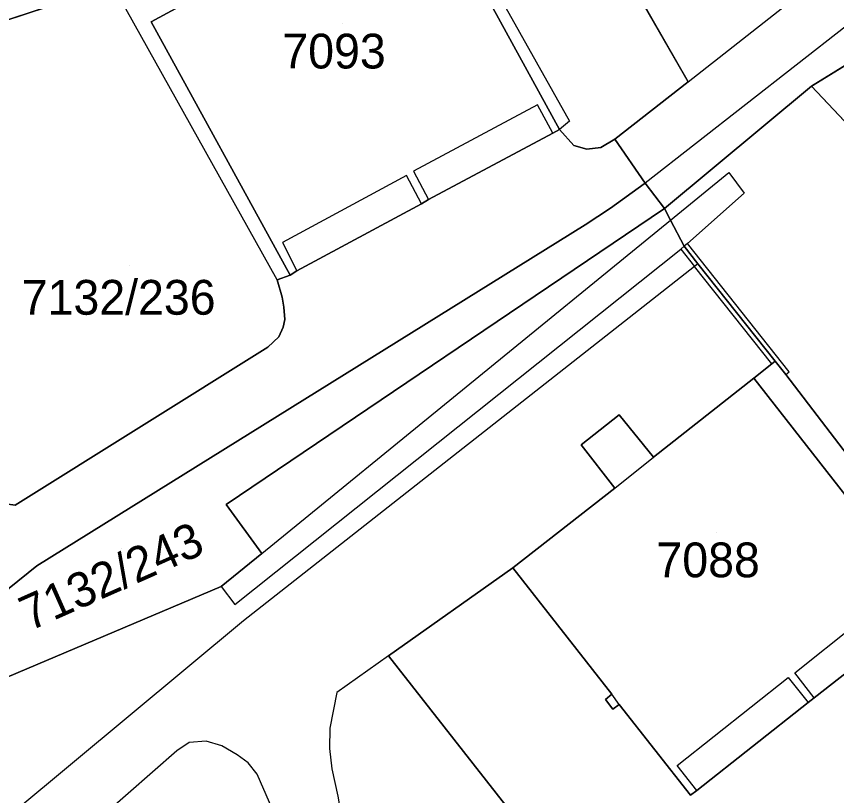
# Model space of a CAD drawing. Extents: x -266199 to -261993, y -1239047 to -1235108.
# Drawn here: x -263484.44 to -263437.24, y -1236803.6 to -1236758.79 of the extents above; entities that cross this region are included whole.
import ezdxf

# ---------------------------------------------------------------- set-up
doc = ezdxf.new("R2010")
doc.units = 0
for name, color, linetype in [('body_kn', 7, 'Continuous'), ('kladpar_druhypozemkov', 7, 'Continuous'), ('kladpar_hranice', 7, 'Continuous'), ('kladpar_parcelnecisla', 7, 'Continuous'), ('kladpar_plochy', 7, 'Continuous'), ('zappar_hrandruhpozemk', 7, 'Continuous')]:
    doc.layers.add(name, color=color, linetype=linetype)

msp = doc.modelspace()

# ---------------------------------------------------------------- linework, layer by layer
at = {"layer": 'body_kn'}
for p, q in [((-263476.68, -1236759.11), (-263476.68, -1236759.11)), ((-263476.68, -1236759.11), (-263476.68, -1236759.11)), ((-263445.79, -1236762.55), (-263445.79, -1236762.55)), ((-263445.79, -1236762.55), (-263445.79, -1236762.55)), ((-263438.69, -1236762.81), (-263438.69, -1236762.81)), ((-263438.69, -1236762.81), (-263438.69, -1236762.81)), ((-263454.45, -1236763.88), (-263454.45, -1236763.88)), ((-263452.62, -1236764.82), (-263452.62, -1236764.82)), ((-263453.18, -1236765.29), (-263453.18, -1236765.29)), ((-263453.18, -1236765.29), (-263453.18, -1236765.29)), ((-263453.58, -1236765.5), (-263453.58, -1236765.5)), ((-263453.58, -1236765.5), (-263453.58, -1236765.5)), ((-263450.01, -1236765.85), (-263450.01, -1236765.85)), ((-263450.01, -1236765.85), (-263450.01, -1236765.85)), ((-263452.36, -1236766.22), (-263452.36, -1236766.22)), ((-263452.36, -1236766.22), (-263452.36, -1236766.22)), ((-263451.61, -1236766.43), (-263451.61, -1236766.43)), ((-263451.61, -1236766.43), (-263451.61, -1236766.43)), ((-263450.8, -1236766.33), (-263450.8, -1236766.33)), ((-263450.8, -1236766.33), (-263450.8, -1236766.33)), ((-263461.59, -1236767.7), (-263461.59, -1236767.7)), ((-263443.45, -1236767.78), (-263443.45, -1236767.78)), ((-263462, -1236767.95), (-263462, -1236767.95)), ((-263448.32, -1236768.42), (-263448.32, -1236768.42)), ((-263448.26, -1236768.38), (-263448.26, -1236768.38)), ((-263448.26, -1236768.38), (-263448.26, -1236768.38)), ((-263442.57, -1236768.96), (-263442.57, -1236768.96)), ((-263461.13, -1236769.57), (-263461.13, -1236769.57)), ((-263460.73, -1236769.32), (-263460.73, -1236769.32)), ((-263450.25, -1236769.83), (-263450.25, -1236769.83)), ((-263447.15, -1236769.85), (-263447.15, -1236769.85)), ((-263447.15, -1236769.85), (-263447.15, -1236769.85)), ((-263446.8, -1236770.51), (-263446.8, -1236770.51)), ((-263446.8, -1236770.51), (-263446.8, -1236770.51)), ((-263451.71, -1236770.79), (-263451.71, -1236770.79)), ((-263469.13, -1236771.79), (-263469.13, -1236771.79)), ((-263446.01, -1236772.01), (-263446.01, -1236772.01)), ((-263446.01, -1236772.01), (-263446.01, -1236772.01)), ((-263445.83, -1236771.85), (-263445.83, -1236771.85)), ((-263445.83, -1236771.85), (-263445.83, -1236771.85)), ((-263446.2, -1236772.18), (-263446.2, -1236772.18)), ((-263445.22, -1236773.02), (-263445.22, -1236773.02)), ((-263445.22, -1236773.02), (-263445.22, -1236773.02)), ((-263468.3, -1236773.42), (-263468.3, -1236773.42)), ((-263468.3, -1236773.42), (-263468.3, -1236773.42)), ((-263445.41, -1236773.17), (-263445.41, -1236773.17)), ((-263469.43, -1236773.94), (-263469.43, -1236773.94)), ((-263469.43, -1236773.94), (-263469.43, -1236773.94)), ((-263468.69, -1236773.67), (-263468.69, -1236773.67)), ((-263468.69, -1236773.67), (-263468.69, -1236773.67)), ((-263469.15, -1236774.95), (-263469.15, -1236774.95)), ((-263469.06, -1236775.51), (-263469.06, -1236775.51)), ((-263469, -1236776.23), (-263469, -1236776.23)), ((-263469.09, -1236776.66), (-263469.09, -1236776.66)), ((-263469.33, -1236777.23), (-263469.33, -1236777.23)), ((-263469.98, -1236777.82), (-263469.98, -1236777.82)), ((-263440.77, -1236778.63), (-263440.77, -1236778.63)), ((-263440.96, -1236778.77), (-263440.96, -1236778.77)), ((-263440.96, -1236778.77), (-263440.96, -1236778.77)), ((-263442, -1236779.6), (-263442, -1236779.6)), ((-263442, -1236779.6), (-263442, -1236779.6)), ((-263440.16, -1236779.39), (-263440.16, -1236779.39)), ((-263440.16, -1236779.39), (-263440.16, -1236779.39)), ((-263439.97, -1236779.24), (-263439.97, -1236779.24)), ((-263449.75, -1236781.71), (-263449.75, -1236781.71)), ((-263451.95, -1236783.43), (-263451.95, -1236783.43)), ((-263447.78, -1236784.15), (-263447.78, -1236784.15)), ((-263450, -1236785.92), (-263450, -1236785.92)), ((-263450, -1236785.92), (-263450, -1236785.92)), ((-263472.37, -1236786.87), (-263472.37, -1236786.87)), ((-263470.32, -1236789.68), (-263470.32, -1236789.68)), ((-263470.32, -1236789.68), (-263470.32, -1236789.68)), ((-263483.27, -1236790.4), (-263483.27, -1236790.4)), ((-263455.88, -1236790.5), (-263455.88, -1236790.5)), ((-263455.88, -1236790.5), (-263455.88, -1236790.5)), ((-263472.66, -1236791.59), (-263472.66, -1236791.59)), ((-263472.66, -1236791.59), (-263472.66, -1236791.59)), ((-263471.88, -1236792.61), (-263471.88, -1236792.61)), ((-263471.38, -1236793.55), (-263471.38, -1236793.55)), ((-263463.03, -1236795.57), (-263463.03, -1236795.57)), ((-263463.03, -1236795.57), (-263463.03, -1236795.57)), ((-263439.65, -1236796.54), (-263439.65, -1236796.54)), ((-263440.02, -1236796.81), (-263440.02, -1236796.81)), ((-263466.01, -1236797.68), (-263466.01, -1236797.68)), ((-263450.18, -1236797.77), (-263450.18, -1236797.77)), ((-263438.53, -1236797.98), (-263438.53, -1236797.98)), ((-263438.53, -1236797.98), (-263438.53, -1236797.98)), ((-263450.55, -1236798.07), (-263450.55, -1236798.07)), ((-263449.75, -1236798.36), (-263449.75, -1236798.36)), ((-263449.75, -1236798.36), (-263449.75, -1236798.36)), ((-263438.87, -1236798.25), (-263438.87, -1236798.25)), ((-263450.12, -1236798.64), (-263450.12, -1236798.64)), ((-263466.41, -1236799.72), (-263466.41, -1236799.72)), ((-263474.49, -1236800.55), (-263474.49, -1236800.55)), ((-263473.52, -1236800.48), (-263473.52, -1236800.48)), ((-263472.62, -1236800.74), (-263472.62, -1236800.74)), ((-263466.42, -1236800.89), (-263466.42, -1236800.89)), ((-263475.21, -1236801.03), (-263475.21, -1236801.03)), ((-263471.73, -1236801.27), (-263471.73, -1236801.27)), ((-263471.1, -1236801.73), (-263471.1, -1236801.73)), ((-263466.28, -1236802.06), (-263466.28, -1236802.06)), ((-263446.42, -1236801.88), (-263446.42, -1236801.88)), ((-263470.58, -1236802.37), (-263470.58, -1236802.37)), ((-263445.64, -1236803.58), (-263445.64, -1236803.58)), ((-263445.28, -1236803.32), (-263445.28, -1236803.32)), ((-263445.28, -1236803.32), (-263445.28, -1236803.32))]:
    msp.add_line(p, q, dxfattribs=at)
at = {"layer": 'kladpar_druhypozemkov'}
for p, q in [((-263465.65, -1236759.19), (-263465.65, -1236759.19)), ((-263477.93, -1236773.11), (-263477.93, -1236773.11)), ((-263444.17, -1236788.45), (-263444.17, -1236788.45)), ((-263478.41, -1236789.37), (-263478.41, -1236789.37))]:
    msp.add_line(p, q, dxfattribs=at)
at = {"layer": 'kladpar_hranice'}
for p, q in [((-263476.68, -1236759.11), (-263468.69, -1236773.67)), ((-263423.85, -1236778.52), (-263438.69, -1236762.81)), ((-263450.01, -1236765.85), (-263448.26, -1236768.38)), ((-263448.26, -1236768.38), (-263447.15, -1236769.85)), ((-263468.3, -1236773.42), (-263461.13, -1236769.57)), ((-263461.13, -1236769.57), (-263468.3, -1236773.42)), ((-263468.69, -1236773.67), (-263468.3, -1236773.42)), ((-263431.75, -1236792.71), (-263442, -1236779.6))]:
    msp.add_line(p, q, dxfattribs=at)
for points in [[(-263459.75, -1236738.23), (-263456.07, -1236735.87), (-263451.78, -1236733.04), (-263447.56, -1236730.25), (-263442.94, -1236727.21), (-263441.57, -1236726.41), (-263434.81, -1236722.46), (-263419.48, -1236713.17), (-263417.52, -1236712.58), (-263414.49, -1236716.73), (-263421.98, -1236747.94), (-263423.28, -1236753.37), (-263423.57, -1236754.56), (-263424.78, -1236754.23), (-263438.69, -1236762.81), (-263447.15, -1236769.85)], [(-263447.15, -1236769.85), (-263448.26, -1236768.38), (-263450.01, -1236765.85), (-263445.79, -1236762.55), (-263456.84, -1236743.3), (-263457.56, -1236742.05), (-263459.75, -1236738.23), (-263440.77, -1236735.8)], [(-263456.84, -1236743.3), (-263469.47, -1236751.42), (-263471.9, -1236753), (-263477.97, -1236756.68), (-263478.91, -1236756.99), (-263485.16, -1236759.07), (-263485.61, -1236767.04), (-263485.52, -1236777.11), (-263486.38, -1236786.37), (-263485.65, -1236786.75), (-263484.51, -1236786.91), (-263469.98, -1236777.82), (-263469.33, -1236777.23), (-263469.09, -1236776.66), (-263469, -1236776.23), (-263469.06, -1236775.51), (-263469.15, -1236774.95), (-263469.43, -1236773.94), (-263468.69, -1236773.67)], [(-263485.16, -1236759.07), (-263478.91, -1236756.99), (-263477.97, -1236756.68), (-263471.9, -1236753), (-263469.47, -1236751.42), (-263456.84, -1236743.3)], [(-263456.84, -1236743.3), (-263445.79, -1236762.55), (-263450.01, -1236765.85)], [(-263450.01, -1236765.85), (-263450.8, -1236766.33), (-263451.61, -1236766.43), (-263452.36, -1236766.22), (-263453.18, -1236765.29), (-263461.19, -1236750.7), (-263467.91, -1236754.35), (-263470.41, -1236755.7), (-263476.68, -1236759.11)], [(-263476.68, -1236759.11), (-263470.41, -1236755.7), (-263467.91, -1236754.35), (-263461.19, -1236750.7), (-263453.18, -1236765.29)], [(-263438.69, -1236762.81), (-263424.78, -1236754.23), (-263423.57, -1236754.56), (-263412.71, -1236757.23)], [(-263468.69, -1236773.67), (-263469.43, -1236773.94), (-263469.15, -1236774.95), (-263469.06, -1236775.51), (-263469, -1236776.23), (-263469.09, -1236776.66), (-263469.33, -1236777.23), (-263469.98, -1236777.82), (-263484.51, -1236786.91), (-263485.65, -1236786.75), (-263486.38, -1236786.37), (-263485.52, -1236777.11), (-263485.61, -1236767.04), (-263485.16, -1236759.07)], [(-263468.3, -1236773.42), (-263468.69, -1236773.67), (-263476.68, -1236759.11)], [(-263428.4, -1236794.76), (-263440.16, -1236779.39), (-263440.77, -1236778.63), (-263445.22, -1236773.02), (-263446.01, -1236772.01), (-263446.8, -1236770.51), (-263447.15, -1236769.85), (-263438.69, -1236762.81), (-263423.85, -1236778.52), (-263428.4, -1236794.76)], [(-263461.13, -1236769.57), (-263460.73, -1236769.32), (-263453.58, -1236765.5), (-263453.18, -1236765.29)], [(-263453.18, -1236765.29), (-263453.58, -1236765.5), (-263460.73, -1236769.32), (-263461.13, -1236769.57)], [(-263453.18, -1236765.29), (-263452.36, -1236766.22), (-263451.61, -1236766.43), (-263450.8, -1236766.33), (-263450.01, -1236765.85)], [(-263448.26, -1236768.38), (-263448.32, -1236768.42), (-263450.25, -1236769.83), (-263451.71, -1236770.79), (-263483.27, -1236790.4), (-263484.86, -1236791.67), (-263486.11, -1236793.16), (-263487.19, -1236794.74), (-263486.12, -1236797.28), (-263472.66, -1236791.59), (-263470.32, -1236789.68), (-263472.37, -1236786.87), (-263447.15, -1236769.85), (-263446.8, -1236770.51), (-263446.01, -1236772.01), (-263445.22, -1236773.02), (-263440.77, -1236778.63), (-263440.96, -1236778.77)], [(-263472.66, -1236791.59), (-263486.12, -1236797.28), (-263487.19, -1236794.74), (-263486.11, -1236793.16), (-263484.86, -1236791.67), (-263483.27, -1236790.4), (-263451.71, -1236770.79), (-263450.25, -1236769.83), (-263448.32, -1236768.42), (-263448.26, -1236768.38)], [(-263447.15, -1236769.85), (-263472.37, -1236786.87), (-263470.32, -1236789.68), (-263472.66, -1236791.59)], [(-263442, -1236779.6), (-263440.96, -1236778.77), (-263440.77, -1236778.63), (-263440.16, -1236779.39), (-263428.4, -1236794.76), (-263432.89, -1236804.37), (-263434.11, -1236808.49), (-263438.08, -1236827.39), (-263438.8, -1236826.46), (-263463.03, -1236795.57), (-263455.88, -1236790.5), (-263450.18, -1236797.77), (-263450.55, -1236798.07), (-263450.12, -1236798.64), (-263449.75, -1236798.36), (-263445.64, -1236803.58)], [(-263440.96, -1236778.77), (-263442, -1236779.6), (-263447.78, -1236784.15), (-263449.75, -1236781.71), (-263451.95, -1236783.43), (-263450, -1236785.92), (-263455.88, -1236790.5), (-263463.03, -1236795.57), (-263438.8, -1236826.46), (-263438.08, -1236827.39), (-263440.3, -1236837.96)], [(-263455.88, -1236790.5), (-263450, -1236785.92), (-263451.95, -1236783.43), (-263449.75, -1236781.71), (-263447.78, -1236784.15), (-263442, -1236779.6), (-263431.75, -1236792.71)], [(-263445.64, -1236803.58), (-263449.75, -1236798.36), (-263450.12, -1236798.64), (-263450.55, -1236798.07), (-263450.18, -1236797.77), (-263455.88, -1236790.5)], [(-263445.64, -1236803.58), (-263445.28, -1236803.32), (-263438.87, -1236798.25), (-263438.53, -1236797.98), (-263432.1, -1236792.97), (-263431.75, -1236792.71)], [(-263431.75, -1236792.71), (-263432.1, -1236792.97), (-263438.53, -1236797.98), (-263438.87, -1236798.25), (-263445.28, -1236803.32), (-263445.64, -1236803.58)]]:
    msp.add_lwpolyline(points, dxfattribs=at)
at = {"layer": 'kladpar_plochy'}
for p, q in [((-263445.79, -1236762.55), (-263456.84, -1236743.3)), ((-263424.78, -1236754.23), (-263438.69, -1236762.81)), ((-263478.91, -1236756.99), (-263485.16, -1236759.07)), ((-263450.01, -1236765.85), (-263445.79, -1236762.55)), ((-263438.69, -1236762.81), (-263447.15, -1236769.85)), ((-263453.58, -1236765.5), (-263453.18, -1236765.29)), ((-263453.18, -1236765.29), (-263452.36, -1236766.22)), ((-263460.73, -1236769.32), (-263453.58, -1236765.5)), ((-263450.8, -1236766.33), (-263450.01, -1236765.85)), ((-263450.01, -1236765.85), (-263448.26, -1236768.38)), ((-263448.26, -1236768.38), (-263450.01, -1236765.85)), ((-263452.36, -1236766.22), (-263451.61, -1236766.43)), ((-263451.61, -1236766.43), (-263450.8, -1236766.33)), ((-263448.32, -1236768.42), (-263450.25, -1236769.83)), ((-263448.26, -1236768.38), (-263448.32, -1236768.42)), ((-263447.15, -1236769.85), (-263448.26, -1236768.38)), ((-263468.3, -1236773.42), (-263461.13, -1236769.57)), ((-263461.13, -1236769.57), (-263460.73, -1236769.32)), ((-263472.37, -1236786.87), (-263447.15, -1236769.85)), ((-263450.25, -1236769.83), (-263451.71, -1236770.79)), ((-263447.15, -1236769.85), (-263446.8, -1236770.51)), ((-263446.8, -1236770.51), (-263446.01, -1236772.01)), ((-263451.71, -1236770.79), (-263483.27, -1236790.4)), ((-263446.01, -1236772.01), (-263445.22, -1236773.02)), ((-263445.22, -1236773.02), (-263440.77, -1236778.63)), ((-263468.69, -1236773.67), (-263468.3, -1236773.42)), ((-263469.43, -1236773.94), (-263468.69, -1236773.67)), ((-263469.15, -1236774.95), (-263469.43, -1236773.94)), ((-263469.06, -1236775.51), (-263469.15, -1236774.95)), ((-263469, -1236776.23), (-263469.06, -1236775.51)), ((-263469.09, -1236776.66), (-263469, -1236776.23)), ((-263469.33, -1236777.23), (-263469.09, -1236776.66)), ((-263469.98, -1236777.82), (-263469.33, -1236777.23)), ((-263484.51, -1236786.91), (-263469.98, -1236777.82)), ((-263440.77, -1236778.63), (-263440.96, -1236778.77)), ((-263440.96, -1236778.77), (-263442, -1236779.6)), ((-263442, -1236779.6), (-263447.78, -1236784.15)), ((-263449.75, -1236781.71), (-263451.95, -1236783.43)), ((-263447.78, -1236784.15), (-263449.75, -1236781.71)), ((-263451.95, -1236783.43), (-263450, -1236785.92)), ((-263450, -1236785.92), (-263455.88, -1236790.5)), ((-263470.32, -1236789.68), (-263472.37, -1236786.87)), ((-263472.66, -1236791.59), (-263470.32, -1236789.68)), ((-263483.27, -1236790.4), (-263484.86, -1236791.67)), ((-263455.88, -1236790.5), (-263463.03, -1236795.57)), ((-263486.12, -1236797.28), (-263472.66, -1236791.59)), ((-263463.03, -1236795.57), (-263438.8, -1236826.46))]:
    msp.add_line(p, q, dxfattribs=at)
for points in [[(-263456.84, -1236743.3), (-263445.79, -1236762.55), (-263450.01, -1236765.85), (-263450.8, -1236766.33), (-263451.61, -1236766.43), (-263452.36, -1236766.22), (-263453.18, -1236765.29), (-263461.19, -1236750.7)], [(-263470.41, -1236755.7), (-263476.68, -1236759.11), (-263468.69, -1236773.67), (-263469.43, -1236773.94), (-263469.15, -1236774.95), (-263469.06, -1236775.51), (-263469, -1236776.23), (-263469.09, -1236776.66), (-263469.33, -1236777.23), (-263469.98, -1236777.82), (-263484.51, -1236786.91), (-263485.65, -1236786.75), (-263486.38, -1236786.37), (-263485.52, -1236777.11), (-263485.61, -1236767.04), (-263485.16, -1236759.07), (-263478.91, -1236756.99)]]:
    msp.add_lwpolyline(points, dxfattribs=at)
for points in [[(-263476.68, -1236759.11), (-263470.41, -1236755.7), (-263467.91, -1236754.35), (-263461.19, -1236750.7), (-263453.18, -1236765.29), (-263453.58, -1236765.5), (-263460.73, -1236769.32), (-263461.13, -1236769.57), (-263468.3, -1236773.42), (-263468.69, -1236773.67)], [(-263438.69, -1236762.81), (-263424.78, -1236754.23), (-263423.57, -1236754.56), (-263412.71, -1236757.23), (-263423.85, -1236778.52)], [(-263428.4, -1236794.76), (-263440.16, -1236779.39), (-263440.77, -1236778.63), (-263445.22, -1236773.02), (-263446.01, -1236772.01), (-263446.8, -1236770.51), (-263447.15, -1236769.85), (-263438.69, -1236762.81), (-263423.85, -1236778.52)], [(-263472.66, -1236791.59), (-263486.12, -1236797.28), (-263487.19, -1236794.74), (-263486.11, -1236793.16), (-263484.86, -1236791.67), (-263483.27, -1236790.4), (-263451.71, -1236770.79), (-263450.25, -1236769.83), (-263448.32, -1236768.42), (-263448.26, -1236768.38), (-263447.15, -1236769.85), (-263472.37, -1236786.87), (-263470.32, -1236789.68)], [(-263442, -1236779.6), (-263440.96, -1236778.77), (-263440.77, -1236778.63), (-263440.16, -1236779.39), (-263428.4, -1236794.76), (-263432.89, -1236804.37), (-263434.11, -1236808.49), (-263438.08, -1236827.39), (-263438.8, -1236826.46), (-263463.03, -1236795.57), (-263455.88, -1236790.5), (-263450.18, -1236797.77), (-263450.55, -1236798.07), (-263450.12, -1236798.64), (-263449.75, -1236798.36), (-263445.64, -1236803.58), (-263445.28, -1236803.32), (-263438.87, -1236798.25), (-263438.53, -1236797.98), (-263432.1, -1236792.97), (-263431.75, -1236792.71)], [(-263455.88, -1236790.5), (-263450, -1236785.92), (-263451.95, -1236783.43), (-263449.75, -1236781.71), (-263447.78, -1236784.15), (-263442, -1236779.6), (-263431.75, -1236792.71), (-263432.1, -1236792.97), (-263438.53, -1236797.98), (-263438.87, -1236798.25), (-263445.28, -1236803.32), (-263445.64, -1236803.58), (-263449.75, -1236798.36), (-263450.12, -1236798.64), (-263450.55, -1236798.07), (-263450.18, -1236797.77)]]:
    msp.add_lwpolyline(points, close=True, dxfattribs=at)
at = {"layer": 'zappar_hrandruhpozemk'}
for p, q in [((-263469.43, -1236773.94), (-263478.91, -1236756.99)), ((-263445.79, -1236762.55), (-263440.33, -1236758.28)), ((-263436.68, -1236759.34), (-263448.26, -1236768.38)), ((-263454.45, -1236763.88), (-263461.59, -1236767.7)), ((-263453.58, -1236765.5), (-263454.45, -1236763.88)), ((-263452.62, -1236764.82), (-263453.18, -1236765.29)), ((-263452.36, -1236766.22), (-263453.18, -1236765.29)), ((-263450.01, -1236765.85), (-263450.8, -1236766.33)), ((-263451.61, -1236766.43), (-263452.36, -1236766.22)), ((-263450.8, -1236766.33), (-263451.61, -1236766.43)), ((-263461.59, -1236767.7), (-263460.73, -1236769.32)), ((-263462, -1236767.95), (-263469.13, -1236771.79)), ((-263461.13, -1236769.57), (-263462, -1236767.95)), ((-263442.57, -1236768.96), (-263445.83, -1236771.85)), ((-263470.32, -1236789.68), (-263446.8, -1236770.51)), ((-263469.13, -1236771.79), (-263468.3, -1236773.42)), ((-263446.01, -1236772.01), (-263446.2, -1236772.18)), ((-263445.83, -1236771.85), (-263446.01, -1236772.01)), ((-263439.97, -1236779.24), (-263445.83, -1236771.85)), ((-263445.22, -1236773.02), (-263445.41, -1236773.17)), ((-263440.96, -1236778.77), (-263445.41, -1236773.17)), ((-263440.16, -1236779.39), (-263439.97, -1236779.24)), ((-263450, -1236785.92), (-263447.78, -1236784.15)), ((-263472.66, -1236791.59), (-263471.88, -1236792.61)), ((-263439.65, -1236796.54), (-263433.27, -1236791.47)), ((-263463.03, -1236795.57), (-263466.01, -1236797.68)), ((-263438.53, -1236797.98), (-263439.65, -1236796.54)), ((-263446.42, -1236801.88), (-263440.02, -1236796.81)), ((-263440.02, -1236796.81), (-263438.87, -1236798.25)), ((-263449.75, -1236798.36), (-263450.18, -1236797.77)), ((-263475.21, -1236801.03), (-263484.95, -1236809.53)), ((-263445.28, -1236803.32), (-263446.42, -1236801.88))]:
    msp.add_line(p, q, dxfattribs=at)
for points in [[(-263467.91, -1236754.35), (-263468.27, -1236753.67), (-263461.07, -1236749.75), (-263452.62, -1236764.82)], [(-263446.8, -1236770.51), (-263443.45, -1236767.78), (-263442.57, -1236768.96)], [(-263471.88, -1236792.61), (-263446.2, -1236772.18), (-263445.41, -1236773.17), (-263471.38, -1236793.55), (-263487.87, -1236807.26)], [(-263466.01, -1236797.68), (-263466.41, -1236799.72), (-263466.42, -1236800.89), (-263466.28, -1236802.06), (-263465.94, -1236803.63), (-263465.8, -1236804.52), (-263465.6, -1236805.3), (-263465.36, -1236806.27), (-263465.05, -1236807.21), (-263460.36, -1236812.82)], [(-263469.16, -1236807.97), (-263469, -1236806.53), (-263469.36, -1236805.19), (-263470.58, -1236802.37), (-263471.1, -1236801.73), (-263471.73, -1236801.27), (-263472.62, -1236800.74), (-263473.52, -1236800.48), (-263474.49, -1236800.55), (-263475.21, -1236801.03)]]:
    msp.add_lwpolyline(points, dxfattribs=at)

# ---------------------------------------------------------------- texts
at = {"layer": 'kladpar_parcelnecisla'}
for s, p in [('7093', (-263469.137, -1236761.79)), ('7132/236', (-263484.133, -1236775.95)), ('7088', (-263447.609, -1236791.05))]:
    msp.add_text(s, height=2, dxfattribs=at).set_placement(p)
msp.add_text('7132/243', height=2, rotation=24, dxfattribs=at).set_placement((-263483.684, -1236794.164))

doc.saveas('drawing.dxf')
